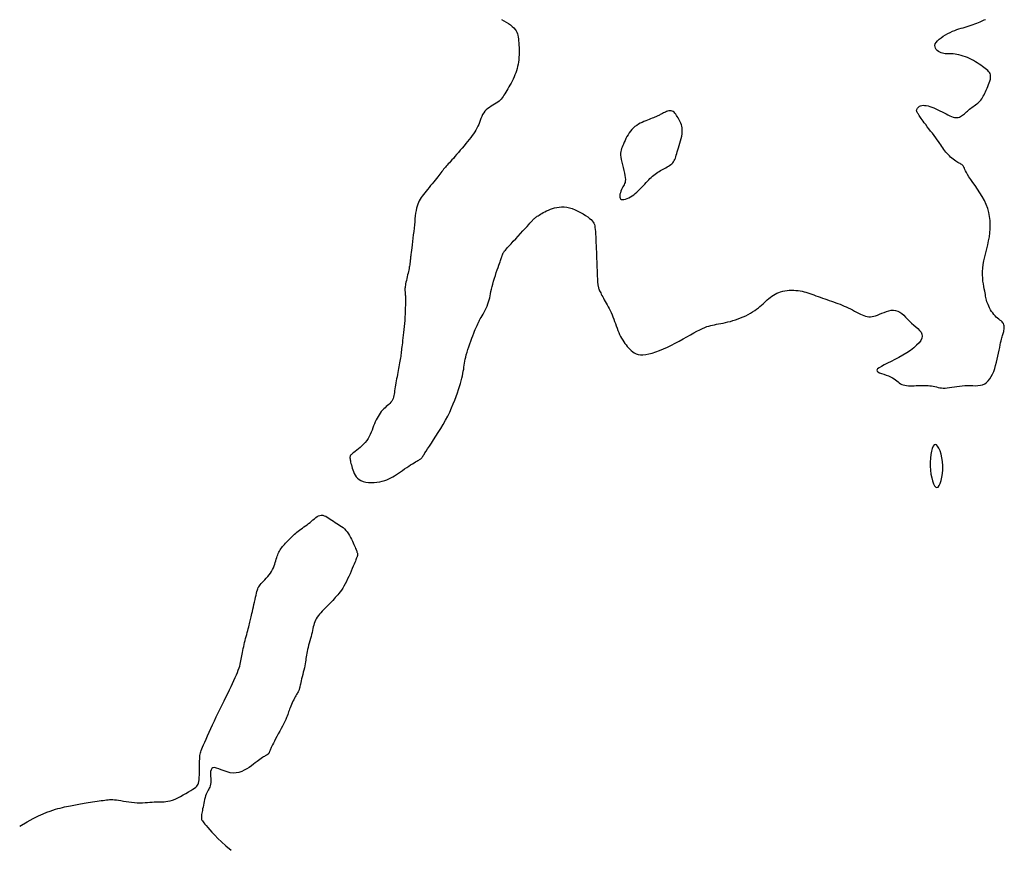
# Model space of a CAD drawing. Header units: millimetres. Extents: x 32690613 to 32693367, y 5343692 to 5344708.
# Tile 683 of 1009: x 32692969 to 32693000, y 5343701 to 5343727. Entities that reach past the tile are written whole.
import ezdxf

# ---------------------------------------------------------------- set-up
doc = ezdxf.new("R2010")
doc.units = ezdxf.units.MM
doc.header["$LTSCALE"] = 20
doc.layers.add('02-DGM_HL_493.50', color=112, linetype='Continuous')

msp = doc.modelspace()

# ---------------------------------------------------------------- linework, layer by layer
at = {"layer": '02-DGM_HL_493.50', "elevation": 493.5, "flags": 128}
for points in [[(32692984.324, 5343726.853), (32692984.399, 5343726.817), (32692984.471, 5343726.777), (32692984.539, 5343726.734), (32692984.601, 5343726.689), (32692984.657, 5343726.644), (32692984.705, 5343726.598), (32692984.744, 5343726.553), (32692984.775, 5343726.509), (32692984.799, 5343726.463), (32692984.817, 5343726.417), (32692984.83, 5343726.368), (32692984.84, 5343726.316), (32692984.847, 5343726.261), (32692984.852, 5343726.201), (32692984.857, 5343726.136), (32692984.861, 5343726.067), (32692984.864, 5343725.995), (32692984.866, 5343725.92), (32692984.866, 5343725.844), (32692984.864, 5343725.768), (32692984.86, 5343725.692), (32692984.854, 5343725.617), (32692984.845, 5343725.545), (32692984.834, 5343725.475), (32692984.819, 5343725.407), (32692984.803, 5343725.341), (32692984.783, 5343725.275), (32692984.761, 5343725.211), (32692984.737, 5343725.147), (32692984.71, 5343725.084), (32692984.681, 5343725.02), (32692984.649, 5343724.957), (32692984.617, 5343724.894), (32692984.584, 5343724.833), (32692984.55, 5343724.774), (32692984.518, 5343724.717), (32692984.486, 5343724.662), (32692984.455, 5343724.611), (32692984.427, 5343724.563), (32692984.4, 5343724.519), (32692984.373, 5343724.478), (32692984.345, 5343724.439), (32692984.315, 5343724.402), (32692984.283, 5343724.368), (32692984.247, 5343724.335), (32692984.207, 5343724.304), (32692984.161, 5343724.273), (32692984.111, 5343724.243), (32692984.059, 5343724.212), (32692984.005, 5343724.18), (32692983.952, 5343724.146), (32692983.901, 5343724.109), (32692983.853, 5343724.069), (32692983.81, 5343724.024), (32692983.773, 5343723.975), (32692983.742, 5343723.921), (32692983.714, 5343723.864), (32692983.689, 5343723.805), (32692983.666, 5343723.744), (32692983.644, 5343723.683), (32692983.62, 5343723.621), (32692983.595, 5343723.561), (32692983.566, 5343723.502), (32692983.534, 5343723.445), (32692983.5, 5343723.389), (32692983.462, 5343723.332), (32692983.42, 5343723.275), (32692983.376, 5343723.216), (32692983.328, 5343723.156), (32692983.277, 5343723.093), (32692983.223, 5343723.027), (32692983.167, 5343722.959), (32692983.11, 5343722.89), (32692983.052, 5343722.821), (32692982.995, 5343722.754), (32692982.94, 5343722.689), (32692982.888, 5343722.628), (32692982.839, 5343722.572), (32692982.794, 5343722.522), (32692982.753, 5343722.478), (32692982.716, 5343722.437), (32692982.682, 5343722.4), (32692982.65, 5343722.366), (32692982.621, 5343722.333), (32692982.592, 5343722.301), (32692982.565, 5343722.269), (32692982.538, 5343722.236), (32692982.511, 5343722.202), (32692982.483, 5343722.166), (32692982.454, 5343722.129), (32692982.423, 5343722.089), (32692982.391, 5343722.046), (32692982.355, 5343722), (32692982.317, 5343721.951), (32692982.275, 5343721.899), (32692982.231, 5343721.844), (32692982.185, 5343721.788), (32692982.137, 5343721.73), (32692982.09, 5343721.672), (32692982.043, 5343721.615), (32692981.997, 5343721.56), (32692981.954, 5343721.507), (32692981.914, 5343721.456), (32692981.877, 5343721.408), (32692981.843, 5343721.361), (32692981.812, 5343721.313), (32692981.784, 5343721.264), (32692981.759, 5343721.213), (32692981.737, 5343721.157), (32692981.717, 5343721.097), (32692981.701, 5343721.031), (32692981.687, 5343720.959), (32692981.675, 5343720.881), (32692981.664, 5343720.798), (32692981.654, 5343720.71), (32692981.645, 5343720.618), (32692981.635, 5343720.521), (32692981.625, 5343720.421), (32692981.614, 5343720.317), (32692981.602, 5343720.211), (32692981.59, 5343720.106), (32692981.578, 5343720.004), (32692981.566, 5343719.907), (32692981.555, 5343719.817), (32692981.545, 5343719.736), (32692981.536, 5343719.667), (32692981.529, 5343719.61), (32692981.523, 5343719.566), (32692981.519, 5343719.532), (32692981.516, 5343719.506), (32692981.514, 5343719.488), (32692981.512, 5343719.474), (32692981.511, 5343719.464), (32692981.511, 5343719.456), (32692981.51, 5343719.449), (32692981.51, 5343719.441), (32692981.51, 5343719.432), (32692981.509, 5343719.422), (32692981.508, 5343719.411), (32692981.507, 5343719.397), (32692981.506, 5343719.381), (32692981.503, 5343719.361), (32692981.5, 5343719.339), (32692981.496, 5343719.312), (32692981.492, 5343719.283), (32692981.486, 5343719.249), (32692981.479, 5343719.212), (32692981.471, 5343719.172), (32692981.462, 5343719.127), (32692981.452, 5343719.079), (32692981.44, 5343719.028), (32692981.427, 5343718.974), (32692981.414, 5343718.918), (32692981.401, 5343718.862), (32692981.388, 5343718.808), (32692981.377, 5343718.755), (32692981.366, 5343718.706), (32692981.358, 5343718.661), (32692981.352, 5343718.622), (32692981.348, 5343718.588), (32692981.345, 5343718.558), (32692981.344, 5343718.532), (32692981.345, 5343718.509), (32692981.346, 5343718.488), (32692981.347, 5343718.469), (32692981.349, 5343718.451), (32692981.351, 5343718.433), (32692981.353, 5343718.414), (32692981.355, 5343718.392), (32692981.356, 5343718.366), (32692981.357, 5343718.334), (32692981.358, 5343718.296), (32692981.359, 5343718.249), (32692981.359, 5343718.192), (32692981.358, 5343718.124), (32692981.357, 5343718.046), (32692981.355, 5343717.961), (32692981.352, 5343717.869), (32692981.348, 5343717.773), (32692981.343, 5343717.674), (32692981.338, 5343717.575), (32692981.331, 5343717.476), (32692981.322, 5343717.38), (32692981.313, 5343717.288), (32692981.303, 5343717.199), (32692981.293, 5343717.113), (32692981.283, 5343717.033), (32692981.273, 5343716.956), (32692981.264, 5343716.885), (32692981.255, 5343716.82), (32692981.248, 5343716.759), (32692981.242, 5343716.704), (32692981.236, 5343716.653), (32692981.231, 5343716.604), (32692981.225, 5343716.557), (32692981.22, 5343716.51), (32692981.214, 5343716.464), (32692981.207, 5343716.416), (32692981.199, 5343716.366), (32692981.191, 5343716.314), (32692981.181, 5343716.259), (32692981.171, 5343716.203), (32692981.16, 5343716.145), (32692981.149, 5343716.086), (32692981.137, 5343716.025), (32692981.125, 5343715.962), (32692981.113, 5343715.899), (32692981.1, 5343715.834), (32692981.088, 5343715.77), (32692981.076, 5343715.706), (32692981.064, 5343715.642), (32692981.054, 5343715.58), (32692981.044, 5343715.519), (32692981.035, 5343715.461), (32692981.027, 5343715.405), (32692981.019, 5343715.352), (32692981.011, 5343715.302), (32692981.002, 5343715.254), (32692980.991, 5343715.208), (32692980.977, 5343715.165), (32692980.96, 5343715.124), (32692980.938, 5343715.086), (32692980.911, 5343715.049), (32692980.88, 5343715.014), (32692980.846, 5343714.98), (32692980.808, 5343714.947), (32692980.77, 5343714.912), (32692980.73, 5343714.877), (32692980.691, 5343714.84), (32692980.652, 5343714.8), (32692980.615, 5343714.758), (32692980.58, 5343714.712), (32692980.546, 5343714.664), (32692980.514, 5343714.613), (32692980.484, 5343714.559), (32692980.455, 5343714.503), (32692980.428, 5343714.444), (32692980.402, 5343714.383), (32692980.377, 5343714.32), (32692980.353, 5343714.256), (32692980.329, 5343714.19), (32692980.303, 5343714.124), (32692980.275, 5343714.058), (32692980.243, 5343713.993), (32692980.207, 5343713.93), (32692980.167, 5343713.869), (32692980.12, 5343713.81), (32692980.069, 5343713.754), (32692980.016, 5343713.702), (32692979.961, 5343713.653), (32692979.907, 5343713.608), (32692979.856, 5343713.567), (32692979.809, 5343713.531), (32692979.767, 5343713.499), (32692979.733, 5343713.473), (32692979.706, 5343713.45), (32692979.685, 5343713.43), (32692979.67, 5343713.412), (32692979.659, 5343713.394), (32692979.652, 5343713.376), (32692979.649, 5343713.356), (32692979.649, 5343713.333), (32692979.651, 5343713.306), (32692979.655, 5343713.275), (32692979.661, 5343713.24), (32692979.669, 5343713.202), (32692979.679, 5343713.16), (32692979.691, 5343713.115), (32692979.704, 5343713.067), (32692979.719, 5343713.016), (32692979.735, 5343712.963), (32692979.754, 5343712.908), (32692979.777, 5343712.853), (32692979.805, 5343712.8), (32692979.839, 5343712.749), (32692979.88, 5343712.703), (32692979.929, 5343712.663), (32692979.988, 5343712.629), (32692980.057, 5343712.603), (32692980.133, 5343712.586), (32692980.216, 5343712.575), (32692980.303, 5343712.572), (32692980.392, 5343712.574), (32692980.48, 5343712.581), (32692980.565, 5343712.594), (32692980.646, 5343712.61), (32692980.719, 5343712.63), (32692980.787, 5343712.654), (32692980.851, 5343712.681), (32692980.911, 5343712.711), (32692980.969, 5343712.744), (32692981.027, 5343712.779), (32692981.084, 5343712.817), (32692981.144, 5343712.858), (32692981.206, 5343712.901), (32692981.27, 5343712.945), (32692981.335, 5343712.99), (32692981.399, 5343713.034), (32692981.461, 5343713.076), (32692981.521, 5343713.116), (32692981.576, 5343713.152), (32692981.626, 5343713.183), (32692981.67, 5343713.21), (32692981.707, 5343713.231), (32692981.74, 5343713.249), (32692981.768, 5343713.265), (32692981.792, 5343713.278), (32692981.812, 5343713.29), (32692981.83, 5343713.303), (32692981.846, 5343713.316), (32692981.861, 5343713.331), (32692981.875, 5343713.349), (32692981.892, 5343713.373), (32692981.91, 5343713.402), (32692981.934, 5343713.439), (32692981.963, 5343713.485), (32692981.999, 5343713.541), (32692982.043, 5343713.61), (32692982.097, 5343713.691), (32692982.159, 5343713.784), (32692982.227, 5343713.887), (32692982.299, 5343713.998), (32692982.374, 5343714.116), (32692982.45, 5343714.239), (32692982.524, 5343714.365), (32692982.596, 5343714.493), (32692982.663, 5343714.62), (32692982.725, 5343714.747), (32692982.782, 5343714.872), (32692982.835, 5343714.994), (32692982.883, 5343715.113), (32692982.926, 5343715.227), (32692982.965, 5343715.336), (32692983, 5343715.44), (32692983.031, 5343715.537), (32692983.057, 5343715.628), (32692983.08, 5343715.713), (32692983.1, 5343715.793), (32692983.117, 5343715.868), (32692983.132, 5343715.94), (32692983.145, 5343716.007), (32692983.156, 5343716.072), (32692983.166, 5343716.133), (32692983.175, 5343716.194), (32692983.184, 5343716.254), (32692983.195, 5343716.315), (32692983.207, 5343716.377), (32692983.221, 5343716.443), (32692983.238, 5343716.514), (32692983.259, 5343716.59), (32692983.284, 5343716.672), (32692983.312, 5343716.758), (32692983.343, 5343716.847), (32692983.375, 5343716.935), (32692983.407, 5343717.021), (32692983.438, 5343717.102), (32692983.467, 5343717.176), (32692983.493, 5343717.241), (32692983.515, 5343717.295), (32692983.534, 5343717.338), (32692983.549, 5343717.373), (32692983.561, 5343717.4), (32692983.571, 5343717.421), (32692983.579, 5343717.438), (32692983.586, 5343717.451), (32692983.591, 5343717.462), (32692983.596, 5343717.472), (32692983.6, 5343717.483), (32692983.605, 5343717.496), (32692983.612, 5343717.511), (32692983.621, 5343717.53), (32692983.633, 5343717.553), (32692983.648, 5343717.582), (32692983.668, 5343717.618), (32692983.693, 5343717.661), (32692983.722, 5343717.711), (32692983.753, 5343717.766), (32692983.786, 5343717.825), (32692983.819, 5343717.887), (32692983.851, 5343717.951), (32692983.88, 5343718.016), (32692983.906, 5343718.08), (32692983.927, 5343718.143), (32692983.945, 5343718.205), (32692983.96, 5343718.267), (32692983.973, 5343718.33), (32692983.986, 5343718.395), (32692983.999, 5343718.464), (32692984.015, 5343718.536), (32692984.033, 5343718.614), (32692984.055, 5343718.696), (32692984.079, 5343718.783), (32692984.106, 5343718.871), (32692984.134, 5343718.96), (32692984.163, 5343719.046), (32692984.19, 5343719.129), (32692984.217, 5343719.205), (32692984.24, 5343719.273), (32692984.261, 5343719.331), (32692984.279, 5343719.381), (32692984.293, 5343719.423), (32692984.306, 5343719.457), (32692984.316, 5343719.486), (32692984.324, 5343719.51), (32692984.332, 5343719.531), (32692984.338, 5343719.548), (32692984.343, 5343719.564), (32692984.347, 5343719.579), (32692984.351, 5343719.593), (32692984.355, 5343719.605), (32692984.36, 5343719.617), (32692984.364, 5343719.629), (32692984.369, 5343719.641), (32692984.375, 5343719.652), (32692984.382, 5343719.664), (32692984.391, 5343719.678), (32692984.403, 5343719.695), (32692984.42, 5343719.716), (32692984.444, 5343719.743), (32692984.474, 5343719.778), (32692984.513, 5343719.822), (32692984.562, 5343719.876), (32692984.621, 5343719.94), (32692984.688, 5343720.014), (32692984.761, 5343720.093), (32692984.837, 5343720.176), (32692984.913, 5343720.258), (32692984.986, 5343720.337), (32692985.053, 5343720.411), (32692985.113, 5343720.475), (32692985.162, 5343720.529), (32692985.201, 5343720.572), (32692985.232, 5343720.607), (32692985.257, 5343720.634), (32692985.276, 5343720.654), (32692985.291, 5343720.671), (32692985.303, 5343720.684), (32692985.314, 5343720.695), (32692985.325, 5343720.706), (32692985.337, 5343720.717), (32692985.35, 5343720.728), (32692985.365, 5343720.74), (32692985.382, 5343720.753), (32692985.403, 5343720.767), (32692985.427, 5343720.784), (32692985.455, 5343720.803), (32692985.487, 5343720.824), (32692985.524, 5343720.848), (32692985.565, 5343720.873), (32692985.611, 5343720.899), (32692985.66, 5343720.926), (32692985.713, 5343720.952), (32692985.77, 5343720.978), (32692985.83, 5343721.002), (32692985.893, 5343721.024), (32692985.959, 5343721.043), (32692986.029, 5343721.059), (32692986.101, 5343721.069), (32692986.177, 5343721.075), (32692986.255, 5343721.073), (32692986.336, 5343721.064), (32692986.42, 5343721.047), (32692986.506, 5343721.021), (32692986.594, 5343720.988), (32692986.68, 5343720.948), (32692986.764, 5343720.904), (32692986.844, 5343720.858), (32692986.918, 5343720.811), (32692986.985, 5343720.765), (32692987.041, 5343720.721), (32692987.088, 5343720.681), (32692987.124, 5343720.644), (32692987.152, 5343720.607), (32692987.174, 5343720.57), (32692987.189, 5343720.53), (32692987.2, 5343720.486), (32692987.207, 5343720.436), (32692987.213, 5343720.378), (32692987.219, 5343720.311), (32692987.224, 5343720.236), (32692987.228, 5343720.154), (32692987.233, 5343720.066), (32692987.237, 5343719.973), (32692987.241, 5343719.877), (32692987.245, 5343719.778), (32692987.249, 5343719.679), (32692987.253, 5343719.579), (32692987.257, 5343719.48), (32692987.261, 5343719.384), (32692987.264, 5343719.291), (32692987.268, 5343719.203), (32692987.271, 5343719.121), (32692987.274, 5343719.046), (32692987.276, 5343718.979), (32692987.279, 5343718.921), (32692987.281, 5343718.871), (32692987.282, 5343718.829), (32692987.284, 5343718.792), (32692987.286, 5343718.761), (32692987.288, 5343718.733), (32692987.291, 5343718.708), (32692987.293, 5343718.685), (32692987.297, 5343718.662), (32692987.301, 5343718.64), (32692987.306, 5343718.617), (32692987.312, 5343718.594), (32692987.319, 5343718.57), (32692987.328, 5343718.544), (32692987.338, 5343718.517), (32692987.351, 5343718.487), (32692987.366, 5343718.455), (32692987.383, 5343718.421), (32692987.402, 5343718.384), (32692987.422, 5343718.344), (32692987.445, 5343718.302), (32692987.469, 5343718.257), (32692987.495, 5343718.21), (32692987.522, 5343718.16), (32692987.551, 5343718.108), (32692987.581, 5343718.053), (32692987.611, 5343717.996), (32692987.642, 5343717.937), (32692987.673, 5343717.876), (32692987.703, 5343717.812), (32692987.732, 5343717.747), (32692987.761, 5343717.68), (32692987.788, 5343717.612), (32692987.814, 5343717.542), (32692987.839, 5343717.473), (32692987.864, 5343717.403), (32692987.889, 5343717.334), (32692987.914, 5343717.266), (32692987.941, 5343717.201), (32692987.968, 5343717.138), (32692987.997, 5343717.078), (32692988.028, 5343717.021), (32692988.061, 5343716.967), (32692988.095, 5343716.915), (32692988.13, 5343716.865), (32692988.166, 5343716.817), (32692988.204, 5343716.771), (32692988.243, 5343716.726), (32692988.283, 5343716.683), (32692988.325, 5343716.641), (32692988.37, 5343716.604), (32692988.42, 5343716.57), (32692988.475, 5343716.543), (32692988.537, 5343716.523), (32692988.606, 5343716.512), (32692988.685, 5343716.51), (32692988.773, 5343716.518), (32692988.87, 5343716.537), (32692988.974, 5343716.564), (32692989.084, 5343716.6), (32692989.2, 5343716.643), (32692989.319, 5343716.692), (32692989.44, 5343716.747), (32692989.563, 5343716.806), (32692989.685, 5343716.869), (32692989.806, 5343716.935), (32692989.925, 5343717), (32692990.04, 5343717.065), (32692990.15, 5343717.128), (32692990.255, 5343717.187), (32692990.352, 5343717.24), (32692990.441, 5343717.286), (32692990.521, 5343717.325), (32692990.593, 5343717.356), (32692990.659, 5343717.381), (32692990.72, 5343717.4), (32692990.779, 5343717.416), (32692990.837, 5343717.43), (32692990.895, 5343717.441), (32692990.955, 5343717.452), (32692991.019, 5343717.464), (32692991.087, 5343717.477), (32692991.157, 5343717.491), (32692991.23, 5343717.507), (32692991.306, 5343717.524), (32692991.383, 5343717.544), (32692991.461, 5343717.566), (32692991.541, 5343717.592), (32692991.621, 5343717.62), (32692991.7, 5343717.65), (32692991.779, 5343717.684), (32692991.856, 5343717.719), (32692991.931, 5343717.756), (32692992.003, 5343717.795), (32692992.071, 5343717.835), (32692992.134, 5343717.876), (32692992.193, 5343717.917), (32692992.247, 5343717.959), (32692992.297, 5343718.001), (32692992.345, 5343718.042), (32692992.39, 5343718.084), (32692992.434, 5343718.125), (32692992.478, 5343718.166), (32692992.522, 5343718.205), (32692992.567, 5343718.244), (32692992.613, 5343718.281), (32692992.661, 5343718.317), (32692992.711, 5343718.35), (32692992.763, 5343718.381), (32692992.817, 5343718.409), (32692992.874, 5343718.434), (32692992.934, 5343718.455), (32692992.998, 5343718.472), (32692993.064, 5343718.485), (32692993.131, 5343718.495), (32692993.2, 5343718.501), (32692993.269, 5343718.503), (32692993.338, 5343718.503), (32692993.406, 5343718.499), (32692993.472, 5343718.492), (32692993.535, 5343718.482), (32692993.596, 5343718.47), (32692993.657, 5343718.456), (32692993.716, 5343718.44), (32692993.775, 5343718.421), (32692993.835, 5343718.402), (32692993.896, 5343718.381), (32692993.958, 5343718.358), (32692994.023, 5343718.336), (32692994.089, 5343718.312), (32692994.157, 5343718.288), (32692994.225, 5343718.263), (32692994.295, 5343718.239), (32692994.364, 5343718.214), (32692994.433, 5343718.19), (32692994.502, 5343718.165), (32692994.569, 5343718.141), (32692994.636, 5343718.117), (32692994.701, 5343718.093), (32692994.766, 5343718.069), (32692994.831, 5343718.043), (32692994.895, 5343718.016), (32692994.958, 5343717.988), (32692995.022, 5343717.958), (32692995.086, 5343717.927), (32692995.149, 5343717.894), (32692995.212, 5343717.861), (32692995.274, 5343717.828), (32692995.334, 5343717.797), (32692995.393, 5343717.768), (32692995.45, 5343717.743), (32692995.504, 5343717.722), (32692995.556, 5343717.705), (32692995.605, 5343717.694), (32692995.654, 5343717.688), (32692995.703, 5343717.688), (32692995.753, 5343717.692), (32692995.806, 5343717.702), (32692995.861, 5343717.717), (32692995.92, 5343717.738), (32692995.984, 5343717.763), (32692996.052, 5343717.792), (32692996.123, 5343717.821), (32692996.195, 5343717.847), (32692996.269, 5343717.869), (32692996.341, 5343717.884), (32692996.413, 5343717.889), (32692996.482, 5343717.882), (32692996.547, 5343717.861), (32692996.61, 5343717.827), (32692996.671, 5343717.784), (32692996.731, 5343717.732), (32692996.79, 5343717.674), (32692996.85, 5343717.613), (32692996.912, 5343717.551), (32692996.975, 5343717.49), (32692997.041, 5343717.431), (32692997.106, 5343717.375), (32692997.168, 5343717.32), (32692997.222, 5343717.265), (32692997.265, 5343717.209), (32692997.293, 5343717.151), (32692997.304, 5343717.089), (32692997.294, 5343717.024), (32692997.259, 5343716.954), (32692997.203, 5343716.88), (32692997.129, 5343716.804), (32692997.038, 5343716.727), (32692996.936, 5343716.649), (32692996.823, 5343716.573), (32692996.705, 5343716.499), (32692996.583, 5343716.429), (32692996.461, 5343716.365), (32692996.342, 5343716.305), (32692996.231, 5343716.25), (32692996.13, 5343716.2), (32692996.043, 5343716.154), (32692995.974, 5343716.112), (32692995.926, 5343716.075), (32692995.903, 5343716.041), (32692995.907, 5343716.011), (32692995.935, 5343715.984), (32692995.982, 5343715.959), (32692996.043, 5343715.936), (32692996.113, 5343715.912), (32692996.187, 5343715.888), (32692996.26, 5343715.863), (32692996.328, 5343715.836), (32692996.387, 5343715.805), (32692996.437, 5343715.773), (32692996.481, 5343715.74), (32692996.521, 5343715.708), (32692996.558, 5343715.676), (32692996.594, 5343715.647), (32692996.631, 5343715.621), (32692996.671, 5343715.599), (32692996.716, 5343715.582), (32692996.765, 5343715.57), (32692996.818, 5343715.563), (32692996.874, 5343715.558), (32692996.933, 5343715.556), (32692996.993, 5343715.557), (32692997.055, 5343715.558), (32692997.117, 5343715.561), (32692997.18, 5343715.563), (32692997.242, 5343715.565), (32692997.303, 5343715.566), (32692997.364, 5343715.567), (32692997.423, 5343715.566), (32692997.481, 5343715.563), (32692997.537, 5343715.558), (32692997.59, 5343715.551), (32692997.642, 5343715.542), (32692997.691, 5343715.531), (32692997.741, 5343715.519), (32692997.79, 5343715.507), (32692997.841, 5343715.497), (32692997.894, 5343715.489), (32692997.95, 5343715.484), (32692998.01, 5343715.484), (32692998.075, 5343715.489), (32692998.144, 5343715.498), (32692998.217, 5343715.51), (32692998.293, 5343715.523), (32692998.372, 5343715.536), (32692998.453, 5343715.549), (32692998.535, 5343715.558), (32692998.618, 5343715.564), (32692998.702, 5343715.565), (32692998.784, 5343715.563), (32692998.866, 5343715.56), (32692998.945, 5343715.559), (32692999.022, 5343715.562), (32692999.095, 5343715.571), (32692999.164, 5343715.588), (32692999.228, 5343715.615), (32692999.286, 5343715.655), (32692999.339, 5343715.707), (32692999.388, 5343715.768), (32692999.431, 5343715.839), (32692999.47, 5343715.917), (32692999.506, 5343716.001), (32692999.538, 5343716.091), (32692999.567, 5343716.185), (32692999.593, 5343716.28), (32692999.617, 5343716.377), (32692999.639, 5343716.473), (32692999.658, 5343716.567), (32692999.676, 5343716.657), (32692999.692, 5343716.741), (32692999.707, 5343716.817), (32692999.72, 5343716.886), (32692999.733, 5343716.944), (32692999.745, 5343716.993), (32692999.756, 5343717.035), (32692999.767, 5343717.071), (32692999.777, 5343717.104), (32692999.787, 5343717.134), (32692999.796, 5343717.164), (32692999.806, 5343717.195), (32692999.815, 5343717.227), (32692999.823, 5343717.262), (32692999.829, 5343717.298), (32692999.833, 5343717.335), (32692999.834, 5343717.371), (32692999.83, 5343717.407), (32692999.822, 5343717.441), (32692999.809, 5343717.473), (32692999.789, 5343717.502), (32692999.763, 5343717.53), (32692999.733, 5343717.556), (32692999.7, 5343717.583), (32692999.664, 5343717.611), (32692999.626, 5343717.642), (32692999.587, 5343717.675), (32692999.549, 5343717.713), (32692999.512, 5343717.755), (32692999.476, 5343717.802), (32692999.441, 5343717.852), (32692999.41, 5343717.904), (32692999.38, 5343717.956), (32692999.354, 5343718.008), (32692999.331, 5343718.059), (32692999.311, 5343718.107), (32692999.296, 5343718.151), (32692999.283, 5343718.193), (32692999.273, 5343718.235), (32692999.265, 5343718.277), (32692999.257, 5343718.321), (32692999.249, 5343718.368), (32692999.241, 5343718.42), (32692999.23, 5343718.479), (32692999.217, 5343718.545), (32692999.203, 5343718.618), (32692999.189, 5343718.698), (32692999.176, 5343718.784), (32692999.167, 5343718.877), (32692999.161, 5343718.974), (32692999.162, 5343719.077), (32692999.169, 5343719.185), (32692999.184, 5343719.297), (32692999.206, 5343719.413), (32692999.233, 5343719.531), (32692999.262, 5343719.653), (32692999.293, 5343719.776), (32692999.323, 5343719.901), (32692999.35, 5343720.026), (32692999.373, 5343720.152), (32692999.39, 5343720.278), (32692999.4, 5343720.403), (32692999.402, 5343720.529), (32692999.396, 5343720.654), (32692999.381, 5343720.778), (32692999.357, 5343720.902), (32692999.322, 5343721.026), (32692999.276, 5343721.149), (32692999.219, 5343721.272), (32692999.153, 5343721.393), (32692999.081, 5343721.51), (32692999.007, 5343721.623), (32692998.933, 5343721.731), (32692998.862, 5343721.831), (32692998.797, 5343721.922), (32692998.742, 5343722.004), (32692998.698, 5343722.075), (32692998.664, 5343722.135), (32692998.638, 5343722.187), (32692998.618, 5343722.23), (32692998.603, 5343722.267), (32692998.59, 5343722.297), (32692998.577, 5343722.323), (32692998.562, 5343722.344), (32692998.544, 5343722.363), (32692998.522, 5343722.38), (32692998.497, 5343722.396), (32692998.469, 5343722.412), (32692998.438, 5343722.428), (32692998.405, 5343722.446), (32692998.371, 5343722.466), (32692998.334, 5343722.488), (32692998.296, 5343722.515), (32692998.257, 5343722.545), (32692998.217, 5343722.577), (32692998.178, 5343722.613), (32692998.139, 5343722.65), (32692998.101, 5343722.688), (32692998.065, 5343722.728), (32692998.031, 5343722.768), (32692997.999, 5343722.809), (32692997.969, 5343722.85), (32692997.94, 5343722.893), (32692997.91, 5343722.937), (32692997.878, 5343722.985), (32692997.845, 5343723.035), (32692997.808, 5343723.089), (32692997.766, 5343723.147), (32692997.72, 5343723.21), (32692997.669, 5343723.277), (32692997.616, 5343723.346), (32692997.562, 5343723.415), (32692997.509, 5343723.483), (32692997.457, 5343723.55), (32692997.409, 5343723.612), (32692997.366, 5343723.669), (32692997.328, 5343723.72), (32692997.297, 5343723.765), (32692997.27, 5343723.804), (32692997.247, 5343723.838), (32692997.228, 5343723.868), (32692997.211, 5343723.895), (32692997.196, 5343723.919), (32692997.183, 5343723.94), (32692997.17, 5343723.96), (32692997.158, 5343723.978), (32692997.147, 5343723.995), (32692997.138, 5343724.012), (32692997.132, 5343724.029), (32692997.129, 5343724.046), (32692997.129, 5343724.064), (32692997.133, 5343724.083), (32692997.141, 5343724.103), (32692997.154, 5343724.124), (32692997.172, 5343724.144), (32692997.194, 5343724.164), (32692997.221, 5343724.181), (32692997.252, 5343724.195), (32692997.289, 5343724.204), (32692997.33, 5343724.209), (32692997.376, 5343724.208), (32692997.426, 5343724.201), (32692997.48, 5343724.189), (32692997.538, 5343724.173), (32692997.597, 5343724.152), (32692997.659, 5343724.128), (32692997.722, 5343724.101), (32692997.786, 5343724.071), (32692997.849, 5343724.039), (32692997.913, 5343724.007), (32692997.975, 5343723.974), (32692998.036, 5343723.942), (32692998.094, 5343723.913), (32692998.15, 5343723.886), (32692998.204, 5343723.864), (32692998.253, 5343723.847), (32692998.298, 5343723.837), (32692998.34, 5343723.832), (32692998.379, 5343723.833), (32692998.415, 5343723.838), (32692998.449, 5343723.848), (32692998.481, 5343723.862), (32692998.512, 5343723.88), (32692998.543, 5343723.9), (32692998.573, 5343723.924), (32692998.604, 5343723.949), (32692998.634, 5343723.976), (32692998.666, 5343724.004), (32692998.697, 5343724.033), (32692998.73, 5343724.062), (32692998.764, 5343724.091), (32692998.798, 5343724.119), (32692998.834, 5343724.146), (32692998.871, 5343724.172), (32692998.908, 5343724.198), (32692998.945, 5343724.224), (32692998.982, 5343724.25), (32692999.017, 5343724.278), (32692999.05, 5343724.307), (32692999.082, 5343724.338), (32692999.11, 5343724.372), (32692999.137, 5343724.408), (32692999.162, 5343724.447), (32692999.185, 5343724.488), (32692999.208, 5343724.532), (32692999.231, 5343724.579), (32692999.253, 5343724.628), (32692999.277, 5343724.68), (32692999.301, 5343724.734), (32692999.326, 5343724.79), (32692999.349, 5343724.847), (32692999.371, 5343724.903), (32692999.389, 5343724.958), (32692999.403, 5343725.011), (32692999.411, 5343725.062), (32692999.413, 5343725.108), (32692999.408, 5343725.149), (32692999.395, 5343725.186), (32692999.376, 5343725.22), (32692999.351, 5343725.252), (32692999.321, 5343725.283), (32692999.286, 5343725.313), (32692999.246, 5343725.343), (32692999.203, 5343725.375), (32692999.157, 5343725.41), (32692999.108, 5343725.445), (32692999.056, 5343725.482), (32692999.001, 5343725.519), (32692998.944, 5343725.555), (32692998.885, 5343725.591), (32692998.824, 5343725.624), (32692998.761, 5343725.655), (32692998.697, 5343725.683), (32692998.632, 5343725.708), (32692998.566, 5343725.73), (32692998.501, 5343725.749), (32692998.436, 5343725.765), (32692998.374, 5343725.777), (32692998.313, 5343725.786), (32692998.256, 5343725.793), (32692998.202, 5343725.796), (32692998.151, 5343725.798), (32692998.102, 5343725.798), (32692998.056, 5343725.799), (32692998.012, 5343725.802), (32692997.969, 5343725.807), (32692997.926, 5343725.815), (32692997.884, 5343725.829), (32692997.842, 5343725.848), (32692997.801, 5343725.872), (32692997.765, 5343725.902), (32692997.734, 5343725.935), (32692997.71, 5343725.973), (32692997.697, 5343726.014), (32692997.695, 5343726.057), (32692997.706, 5343726.103), (32692997.733, 5343726.15), (32692997.772, 5343726.198), (32692997.823, 5343726.246), (32692997.883, 5343726.294), (32692997.949, 5343726.34), (32692998.02, 5343726.383), (32692998.092, 5343726.424), (32692998.165, 5343726.46), (32692998.235, 5343726.492), (32692998.304, 5343726.519), (32692998.37, 5343726.544), (32692998.435, 5343726.566), (32692998.499, 5343726.586), (32692998.562, 5343726.604), (32692998.624, 5343726.623), (32692998.686, 5343726.641), (32692998.748, 5343726.661), (32692998.809, 5343726.681), (32692998.869, 5343726.702), (32692998.927, 5343726.723), (32692998.983, 5343726.745), (32692999.037, 5343726.765), (32692999.087, 5343726.786), (32692999.134, 5343726.805), (32692999.176, 5343726.824), (32692999.214, 5343726.842), (32692999.249, 5343726.86)], [(32692969.46, 5343701.971), (32692969.687, 5343702.098), (32692969.879, 5343702.201), (32692970.042, 5343702.283), (32692970.18, 5343702.348), (32692970.297, 5343702.398), (32692970.398, 5343702.436), (32692970.486, 5343702.465), (32692970.566, 5343702.489), (32692970.641, 5343702.51), (32692970.713, 5343702.529), (32692970.781, 5343702.546), (32692970.847, 5343702.561), (32692970.909, 5343702.575), (32692970.969, 5343702.587), (32692971.026, 5343702.599), (32692971.08, 5343702.61), (32692971.133, 5343702.62), (32692971.184, 5343702.63), (32692971.235, 5343702.64), (32692971.286, 5343702.65), (32692971.339, 5343702.659), (32692971.393, 5343702.669), (32692971.449, 5343702.679), (32692971.509, 5343702.688), (32692971.573, 5343702.699), (32692971.641, 5343702.709), (32692971.709, 5343702.719), (32692971.779, 5343702.729), (32692971.848, 5343702.739), (32692971.914, 5343702.748), (32692971.978, 5343702.757), (32692972.037, 5343702.766), (32692972.091, 5343702.773), (32692972.141, 5343702.779), (32692972.189, 5343702.784), (32692972.235, 5343702.788), (32692972.283, 5343702.789), (32692972.333, 5343702.788), (32692972.387, 5343702.785), (32692972.446, 5343702.778), (32692972.512, 5343702.769), (32692972.585, 5343702.757), (32692972.662, 5343702.744), (32692972.743, 5343702.731), (32692972.827, 5343702.718), (32692972.912, 5343702.706), (32692972.998, 5343702.697), (32692973.083, 5343702.692), (32692973.166, 5343702.69), (32692973.247, 5343702.692), (32692973.326, 5343702.696), (32692973.402, 5343702.701), (32692973.475, 5343702.708), (32692973.546, 5343702.714), (32692973.613, 5343702.719), (32692973.678, 5343702.722), (32692973.739, 5343702.723), (32692973.797, 5343702.722), (32692973.855, 5343702.722), (32692973.913, 5343702.723), (32692973.973, 5343702.727), (32692974.035, 5343702.736), (32692974.102, 5343702.751), (32692974.174, 5343702.774), (32692974.252, 5343702.805), (32692974.334, 5343702.843), (32692974.419, 5343702.887), (32692974.504, 5343702.933), (32692974.586, 5343702.981), (32692974.664, 5343703.028), (32692974.735, 5343703.073), (32692974.797, 5343703.112), (32692974.848, 5343703.146), (32692974.889, 5343703.175), (32692974.921, 5343703.203), (32692974.946, 5343703.231), (32692974.964, 5343703.262), (32692974.978, 5343703.3), (32692974.987, 5343703.345), (32692974.994, 5343703.402), (32692974.999, 5343703.471), (32692975.002, 5343703.55), (32692975.005, 5343703.635), (32692975.007, 5343703.724), (32692975.009, 5343703.813), (32692975.01, 5343703.899), (32692975.012, 5343703.978), (32692975.013, 5343704.047), (32692975.016, 5343704.104), (32692975.019, 5343704.151), (32692975.025, 5343704.191), (32692975.033, 5343704.228), (32692975.044, 5343704.265), (32692975.059, 5343704.306), (32692975.079, 5343704.353), (32692975.104, 5343704.411), (32692975.134, 5343704.481), (32692975.17, 5343704.563), (32692975.211, 5343704.655), (32692975.255, 5343704.757), (32692975.304, 5343704.865), (32692975.356, 5343704.98), (32692975.411, 5343705.099), (32692975.467, 5343705.22), (32692975.526, 5343705.343), (32692975.586, 5343705.467), (32692975.646, 5343705.59), (32692975.705, 5343705.712), (32692975.764, 5343705.832), (32692975.822, 5343705.949), (32692975.878, 5343706.062), (32692975.931, 5343706.171), (32692975.98, 5343706.274), (32692976.027, 5343706.373), (32692976.07, 5343706.465), (32692976.109, 5343706.553), (32692976.144, 5343706.635), (32692976.176, 5343706.712), (32692976.204, 5343706.783), (32692976.227, 5343706.85), (32692976.246, 5343706.91), (32692976.262, 5343706.967), (32692976.275, 5343707.02), (32692976.285, 5343707.071), (32692976.294, 5343707.121), (32692976.303, 5343707.171), (32692976.311, 5343707.221), (32692976.321, 5343707.274), (32692976.331, 5343707.33), (32692976.343, 5343707.388), (32692976.356, 5343707.448), (32692976.37, 5343707.509), (32692976.384, 5343707.572), (32692976.399, 5343707.636), (32692976.415, 5343707.699), (32692976.431, 5343707.763), (32692976.448, 5343707.826), (32692976.464, 5343707.887), (32692976.48, 5343707.948), (32692976.495, 5343708.006), (32692976.511, 5343708.062), (32692976.525, 5343708.116), (32692976.539, 5343708.168), (32692976.551, 5343708.215), (32692976.563, 5343708.26), (32692976.573, 5343708.303), (32692976.583, 5343708.345), (32692976.593, 5343708.388), (32692976.603, 5343708.432), (32692976.614, 5343708.481), (32692976.625, 5343708.534), (32692976.638, 5343708.593), (32692976.653, 5343708.66), (32692976.668, 5343708.732), (32692976.685, 5343708.808), (32692976.702, 5343708.884), (32692976.719, 5343708.96), (32692976.735, 5343709.033), (32692976.751, 5343709.101), (32692976.766, 5343709.161), (32692976.779, 5343709.213), (32692976.792, 5343709.256), (32692976.804, 5343709.294), (32692976.819, 5343709.328), (32692976.835, 5343709.358), (32692976.854, 5343709.388), (32692976.878, 5343709.419), (32692976.907, 5343709.452), (32692976.941, 5343709.489), (32692976.98, 5343709.53), (32692977.022, 5343709.574), (32692977.066, 5343709.621), (32692977.11, 5343709.67), (32692977.153, 5343709.722), (32692977.193, 5343709.775), (32692977.229, 5343709.829), (32692977.26, 5343709.885), (32692977.286, 5343709.94), (32692977.308, 5343709.996), (32692977.327, 5343710.05), (32692977.344, 5343710.104), (32692977.359, 5343710.157), (32692977.374, 5343710.207), (32692977.388, 5343710.255), (32692977.404, 5343710.3), (32692977.42, 5343710.343), (32692977.437, 5343710.383), (32692977.456, 5343710.421), (32692977.476, 5343710.458), (32692977.497, 5343710.494), (32692977.52, 5343710.528), (32692977.544, 5343710.563), (32692977.571, 5343710.597), (32692977.598, 5343710.631), (32692977.628, 5343710.664), (32692977.658, 5343710.697), (32692977.689, 5343710.73), (32692977.72, 5343710.763), (32692977.751, 5343710.795), (32692977.782, 5343710.827), (32692977.813, 5343710.858), (32692977.844, 5343710.889), (32692977.875, 5343710.92), (32692977.907, 5343710.95), (32692977.94, 5343710.981), (32692977.975, 5343711.011), (32692978.012, 5343711.042), (32692978.051, 5343711.073), (32692978.093, 5343711.104), (32692978.137, 5343711.136), (32692978.182, 5343711.168), (32692978.23, 5343711.201), (32692978.277, 5343711.235), (32692978.325, 5343711.27), (32692978.373, 5343711.305), (32692978.419, 5343711.343), (32692978.464, 5343711.381), (32692978.508, 5343711.419), (32692978.552, 5343711.456), (32692978.594, 5343711.489), (32692978.636, 5343711.518), (32692978.679, 5343711.541), (32692978.721, 5343711.557), (32692978.764, 5343711.563), (32692978.808, 5343711.56), (32692978.853, 5343711.548), (32692978.899, 5343711.529), (32692978.945, 5343711.503), (32692978.993, 5343711.474), (32692979.041, 5343711.441), (32692979.09, 5343711.408), (32692979.14, 5343711.375), (32692979.19, 5343711.343), (32692979.241, 5343711.312), (32692979.291, 5343711.281), (32692979.341, 5343711.249), (32692979.39, 5343711.216), (32692979.438, 5343711.179), (32692979.483, 5343711.139), (32692979.526, 5343711.095), (32692979.567, 5343711.045), (32692979.604, 5343710.992), (32692979.639, 5343710.935), (32692979.67, 5343710.878), (32692979.7, 5343710.82), (32692979.726, 5343710.763), (32692979.751, 5343710.709), (32692979.772, 5343710.658), (32692979.792, 5343710.613), (32692979.809, 5343710.572), (32692979.824, 5343710.536), (32692979.837, 5343710.503), (32692979.848, 5343710.475), (32692979.857, 5343710.45), (32692979.865, 5343710.427), (32692979.871, 5343710.408), (32692979.876, 5343710.39), (32692979.88, 5343710.375), (32692979.882, 5343710.36), (32692979.883, 5343710.347), (32692979.883, 5343710.334), (32692979.881, 5343710.322), (32692979.878, 5343710.309), (32692979.874, 5343710.295), (32692979.869, 5343710.28), (32692979.863, 5343710.263), (32692979.854, 5343710.243), (32692979.844, 5343710.218), (32692979.831, 5343710.188), (32692979.815, 5343710.15), (32692979.796, 5343710.106), (32692979.774, 5343710.052), (32692979.747, 5343709.988), (32692979.718, 5343709.917), (32692979.685, 5343709.84), (32692979.651, 5343709.759), (32692979.614, 5343709.677), (32692979.577, 5343709.595), (32692979.538, 5343709.515), (32692979.5, 5343709.441), (32692979.462, 5343709.373), (32692979.424, 5343709.31), (32692979.386, 5343709.253), (32692979.348, 5343709.201), (32692979.31, 5343709.152), (32692979.272, 5343709.106), (32692979.234, 5343709.062), (32692979.195, 5343709.02), (32692979.156, 5343708.978), (32692979.116, 5343708.936), (32692979.076, 5343708.895), (32692979.036, 5343708.853), (32692978.995, 5343708.812), (32692978.953, 5343708.77), (32692978.912, 5343708.728), (32692978.87, 5343708.686), (32692978.829, 5343708.643), (32692978.788, 5343708.599), (32692978.748, 5343708.555), (32692978.709, 5343708.509), (32692978.673, 5343708.464), (32692978.64, 5343708.417), (32692978.61, 5343708.369), (32692978.584, 5343708.321), (32692978.562, 5343708.272), (32692978.544, 5343708.222), (32692978.529, 5343708.171), (32692978.516, 5343708.118), (32692978.503, 5343708.063), (32692978.491, 5343708.006), (32692978.479, 5343707.947), (32692978.465, 5343707.885), (32692978.449, 5343707.821), (32692978.431, 5343707.755), (32692978.412, 5343707.687), (32692978.393, 5343707.619), (32692978.374, 5343707.552), (32692978.356, 5343707.486), (32692978.34, 5343707.422), (32692978.326, 5343707.361), (32692978.314, 5343707.304), (32692978.304, 5343707.25), (32692978.296, 5343707.197), (32692978.289, 5343707.145), (32692978.282, 5343707.093), (32692978.274, 5343707.039), (32692978.266, 5343706.982), (32692978.255, 5343706.921), (32692978.241, 5343706.856), (32692978.226, 5343706.787), (32692978.209, 5343706.717), (32692978.192, 5343706.647), (32692978.175, 5343706.579), (32692978.158, 5343706.513), (32692978.143, 5343706.453), (32692978.131, 5343706.4), (32692978.12, 5343706.354), (32692978.113, 5343706.316), (32692978.106, 5343706.283), (32692978.101, 5343706.256), (32692978.096, 5343706.232), (32692978.091, 5343706.212), (32692978.086, 5343706.192), (32692978.079, 5343706.173), (32692978.07, 5343706.154), (32692978.06, 5343706.133), (32692978.047, 5343706.111), (32692978.033, 5343706.086), (32692978.017, 5343706.059), (32692977.999, 5343706.029), (32692977.98, 5343705.995), (32692977.959, 5343705.957), (32692977.937, 5343705.915), (32692977.913, 5343705.869), (32692977.89, 5343705.821), (32692977.866, 5343705.771), (32692977.843, 5343705.72), (32692977.821, 5343705.67), (32692977.801, 5343705.622), (32692977.783, 5343705.576), (32692977.768, 5343705.533), (32692977.754, 5343705.492), (32692977.741, 5343705.451), (32692977.727, 5343705.41), (32692977.712, 5343705.366), (32692977.693, 5343705.318), (32692977.67, 5343705.264), (32692977.643, 5343705.203), (32692977.609, 5343705.134), (32692977.57, 5343705.059), (32692977.527, 5343704.979), (32692977.483, 5343704.897), (32692977.438, 5343704.816), (32692977.395, 5343704.737), (32692977.354, 5343704.662), (32692977.317, 5343704.594), (32692977.286, 5343704.535), (32692977.26, 5343704.483), (32692977.238, 5343704.439), (32692977.221, 5343704.401), (32692977.206, 5343704.368), (32692977.195, 5343704.341), (32692977.185, 5343704.317), (32692977.177, 5343704.296), (32692977.169, 5343704.278), (32692977.163, 5343704.261), (32692977.157, 5343704.246), (32692977.151, 5343704.233), (32692977.145, 5343704.222), (32692977.138, 5343704.212), (32692977.132, 5343704.203), (32692977.125, 5343704.195), (32692977.117, 5343704.188), (32692977.107, 5343704.182), (32692977.097, 5343704.175), (32692977.084, 5343704.168), (32692977.069, 5343704.16), (32692977.052, 5343704.15), (32692977.031, 5343704.138), (32692977.007, 5343704.123), (32692976.98, 5343704.105), (32692976.948, 5343704.083), (32692976.913, 5343704.058), (32692976.873, 5343704.03), (32692976.829, 5343703.998), (32692976.781, 5343703.962), (32692976.727, 5343703.923), (32692976.669, 5343703.879), (32692976.606, 5343703.832), (32692976.538, 5343703.784), (32692976.465, 5343703.736), (32692976.388, 5343703.693), (32692976.308, 5343703.655), (32692976.224, 5343703.627), (32692976.136, 5343703.61), (32692976.046, 5343703.607), (32692975.953, 5343703.619), (32692975.859, 5343703.643), (32692975.768, 5343703.674), (32692975.68, 5343703.708), (32692975.599, 5343703.739), (32692975.527, 5343703.763), (32692975.465, 5343703.775), (32692975.417, 5343703.771), (32692975.383, 5343703.747), (32692975.362, 5343703.706), (32692975.351, 5343703.651), (32692975.347, 5343703.586), (32692975.349, 5343703.517), (32692975.352, 5343703.445), (32692975.355, 5343703.377), (32692975.355, 5343703.314), (32692975.35, 5343703.261), (32692975.34, 5343703.216), (32692975.326, 5343703.177), (32692975.309, 5343703.143), (32692975.29, 5343703.11), (32692975.27, 5343703.077), (32692975.25, 5343703.042), (32692975.23, 5343703.002), (32692975.211, 5343702.957), (32692975.194, 5343702.906), (32692975.179, 5343702.851), (32692975.164, 5343702.794), (32692975.151, 5343702.735), (32692975.138, 5343702.675), (32692975.126, 5343702.616), (32692975.115, 5343702.56), (32692975.104, 5343702.506), (32692975.095, 5343702.456), (32692975.086, 5343702.409), (32692975.078, 5343702.366), (32692975.072, 5343702.326), (32692975.068, 5343702.29), (32692975.066, 5343702.257), (32692975.065, 5343702.228), (32692975.068, 5343702.203), (32692975.073, 5343702.179), (32692975.083, 5343702.156), (32692975.097, 5343702.132), (32692975.117, 5343702.104), (32692975.142, 5343702.071), (32692975.175, 5343702.032), (32692975.215, 5343701.985), (32692975.263, 5343701.927), (32692975.321, 5343701.86), (32692975.391, 5343701.782), (32692975.475, 5343701.693), (32692975.574, 5343701.593), (32692975.69, 5343701.482), (32692975.824, 5343701.359), (32692975.979, 5343701.224)]]:
    msp.add_lwpolyline(points, dxfattribs=at)
for points in [[(32692988.086, 5343723.014), (32692988.064, 5343722.965), (32692988.044, 5343722.919), (32692988.026, 5343722.874), (32692988.012, 5343722.829), (32692988.002, 5343722.782), (32692987.997, 5343722.731), (32692987.997, 5343722.674), (32692988.003, 5343722.609), (32692988.015, 5343722.536), (32692988.033, 5343722.456), (32692988.054, 5343722.372), (32692988.076, 5343722.286), (32692988.097, 5343722.202), (32692988.117, 5343722.12), (32692988.132, 5343722.044), (32692988.142, 5343721.977), (32692988.146, 5343721.92), (32692988.142, 5343721.871), (32692988.133, 5343721.83), (32692988.12, 5343721.793), (32692988.104, 5343721.759), (32692988.085, 5343721.725), (32692988.064, 5343721.69), (32692988.043, 5343721.652), (32692988.023, 5343721.608), (32692988.004, 5343721.561), (32692987.989, 5343721.513), (32692987.978, 5343721.465), (32692987.971, 5343721.42), (32692987.972, 5343721.379), (32692987.98, 5343721.345), (32692987.997, 5343721.32), (32692988.023, 5343721.305), (32692988.058, 5343721.3), (32692988.099, 5343721.304), (32692988.146, 5343721.315), (32692988.197, 5343721.334), (32692988.249, 5343721.357), (32692988.302, 5343721.386), (32692988.354, 5343721.417), (32692988.404, 5343721.452), (32692988.451, 5343721.489), (32692988.496, 5343721.527), (32692988.539, 5343721.567), (32692988.582, 5343721.608), (32692988.623, 5343721.651), (32692988.663, 5343721.694), (32692988.703, 5343721.737), (32692988.743, 5343721.78), (32692988.783, 5343721.823), (32692988.823, 5343721.865), (32692988.863, 5343721.906), (32692988.903, 5343721.946), (32692988.944, 5343721.985), (32692988.984, 5343722.021), (32692989.024, 5343722.055), (32692989.065, 5343722.087), (32692989.105, 5343722.116), (32692989.146, 5343722.144), (32692989.187, 5343722.169), (32692989.227, 5343722.194), (32692989.268, 5343722.217), (32692989.309, 5343722.24), (32692989.35, 5343722.262), (32692989.39, 5343722.285), (32692989.431, 5343722.308), (32692989.47, 5343722.331), (32692989.507, 5343722.356), (32692989.543, 5343722.381), (32692989.575, 5343722.408), (32692989.605, 5343722.437), (32692989.631, 5343722.468), (32692989.653, 5343722.502), (32692989.671, 5343722.538), (32692989.687, 5343722.577), (32692989.701, 5343722.62), (32692989.715, 5343722.667), (32692989.729, 5343722.718), (32692989.744, 5343722.774), (32692989.761, 5343722.835), (32692989.781, 5343722.9), (32692989.802, 5343722.97), (32692989.824, 5343723.042), (32692989.845, 5343723.116), (32692989.865, 5343723.189), (32692989.881, 5343723.261), (32692989.893, 5343723.331), (32692989.9, 5343723.396), (32692989.901, 5343723.456), (32692989.896, 5343723.511), (32692989.886, 5343723.563), (32692989.872, 5343723.61), (32692989.854, 5343723.655), (32692989.835, 5343723.698), (32692989.813, 5343723.74), (32692989.791, 5343723.781), (32692989.768, 5343723.822), (32692989.746, 5343723.861), (32692989.722, 5343723.899), (32692989.698, 5343723.934), (32692989.673, 5343723.966), (32692989.646, 5343723.993), (32692989.617, 5343724.014), (32692989.587, 5343724.029), (32692989.554, 5343724.036), (32692989.519, 5343724.038), (32692989.484, 5343724.034), (32692989.448, 5343724.026), (32692989.413, 5343724.015), (32692989.379, 5343724.001), (32692989.347, 5343723.987), (32692989.318, 5343723.972), (32692989.291, 5343723.959), (32692989.267, 5343723.946), (32692989.244, 5343723.933), (32692989.221, 5343723.921), (32692989.199, 5343723.909), (32692989.175, 5343723.897), (32692989.149, 5343723.885), (32692989.12, 5343723.871), (32692989.087, 5343723.857), (32692989.051, 5343723.842), (32692989.012, 5343723.826), (32692988.969, 5343723.809), (32692988.923, 5343723.79), (32692988.875, 5343723.771), (32692988.824, 5343723.75), (32692988.771, 5343723.729), (32692988.717, 5343723.705), (32692988.661, 5343723.68), (32692988.604, 5343723.653), (32692988.549, 5343723.623), (32692988.494, 5343723.59), (32692988.441, 5343723.553), (32692988.391, 5343723.512), (32692988.344, 5343723.466), (32692988.301, 5343723.415), (32692988.261, 5343723.36), (32692988.226, 5343723.302), (32692988.193, 5343723.242), (32692988.163, 5343723.182), (32692988.135, 5343723.123), (32692988.11, 5343723.067)], [(32692997.548, 5343713.076), (32692997.557, 5343712.951), (32692997.572, 5343712.832), (32692997.593, 5343712.72), (32692997.62, 5343712.62), (32692997.65, 5343712.536), (32692997.683, 5343712.471), (32692997.718, 5343712.43), (32692997.754, 5343712.416), (32692997.791, 5343712.433), (32692997.826, 5343712.477), (32692997.858, 5343712.544), (32692997.887, 5343712.63), (32692997.91, 5343712.732), (32692997.927, 5343712.845), (32692997.936, 5343712.966), (32692997.937, 5343713.091), (32692997.927, 5343713.215), (32692997.908, 5343713.335), (32692997.882, 5343713.446), (32692997.851, 5343713.546), (32692997.816, 5343713.63), (32692997.778, 5343713.694), (32692997.74, 5343713.735), (32692997.702, 5343713.749), (32692997.667, 5343713.732), (32692997.635, 5343713.689), (32692997.607, 5343713.622), (32692997.584, 5343713.536), (32692997.565, 5343713.434), (32692997.553, 5343713.321), (32692997.547, 5343713.2)]]:
    msp.add_lwpolyline(points, close=True, dxfattribs=at)

doc.saveas('drawing.dxf')
